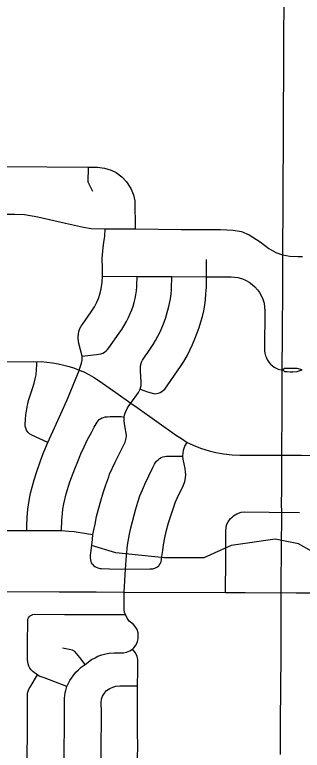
# Model space of a CAD drawing. Extents: x -1403959 to 81668, y -1400582 to 11018.
# Drawn here: x 7243 to 7289.9, y 9278 to 9398 of the extents above; entities that cross this region are included whole.
import ezdxf

# ---------------------------------------------------------------- set-up
doc = ezdxf.new("R2010")
doc.units = 0
for name, color, linetype in [('tdCiSectNmbr', 7, 'Continuous'), ('tdCiSectTwpRng', 7, 'Continuous'), ('tdCoDivCarto', 7, 'Continuous'), ('tdCoSurfBitum', 7, 'Continuous')]:
    doc.layers.add(name, color=color, linetype=linetype)

msp = doc.modelspace()

# ---------------------------------------------------------------- linework, layer by layer
at = {"layer": 'tdCiSectNmbr'}
for points in [[(7240.81, 9303.93), (7241, 9303.93), (7250.24, 9303.89)], [(7250.24, 9303.89), (7256.3, 9303.86), (7260.88, 9303.84), (7277.37, 9303.76), (7280.59, 9303.75)], [(7280.59, 9303.75), (7288.91, 9303.72)], [(7288.91, 9303.72), (7289.36, 9303.72)], [(7289.36, 9303.72), (7289.78, 9303.72), (7291.24, 9303.7), (7296.65, 9303.72), (7299.65, 9303.72)]]:
    msp.add_lwpolyline(points, dxfattribs=at)
at = {"layer": 'tdCiSectTwpRng'}
for points in [[(7241.48, 9373.26), (7241.51, 9373.26), (7255.04, 9373.13), (7256.5, 9373.13), (7257.64, 9373.01), (7258.71, 9372.69), (7259.55, 9372.31), (7260.5, 9371.56), (7261.25, 9370.78), (7261.95, 9369.69), (7262.37, 9368.64), (7262.6, 9367.67), (7262.64, 9363.08)], [(7255.75, 9369.16), (7254.97, 9370.72), (7255.04, 9373.13)], [(7241.46, 9365.49), (7243.01, 9365.51), (7244.59, 9365.45), (7246.78, 9365.04), (7251.28, 9364), (7254.21, 9363.34), (7255.45, 9363.13), (7257.77, 9363.07), (7262.64, 9363.08), (7270.18, 9362.99), (7276.58, 9362.97), (7278.67, 9362.89), (7279.99, 9362.65), (7281.26, 9362.13), (7283.07, 9360.98), (7284.46, 9359.9), (7285.6, 9359.25), (7286.71, 9358.83), (7287.89, 9358.64), (7289.18, 9358.59)], [(7257.3, 9355.35), (7257.31, 9356.66), (7257.29, 9358.23), (7257.42, 9360.04), (7257.56, 9360.84), (7257.72, 9361.92), (7257.77, 9363.07)], [(7289.18, 9358.59), (7289.63, 9358.57)], [(7289.63, 9358.57), (7289.96, 9358.56)], [(7263.48, 9336.93), (7264.64, 9336.51), (7265.28, 9336.32), (7265.82, 9336.19), (7266.14, 9336.23), (7266.44, 9336.3), (7266.73, 9336.41), (7267.01, 9336.56), (7267.26, 9336.75), (7267.49, 9336.96), (7270.03, 9340.61), (7270.59, 9341.47), (7271.11, 9342.37), (7271.59, 9343.28), (7272.02, 9344.22), (7272.41, 9345.17), (7272.76, 9346.14), (7273.1, 9347.01), (7273.39, 9347.9), (7273.64, 9348.8), (7273.84, 9349.71), (7274, 9350.63), (7274.11, 9351.55), (7274.18, 9352.48), (7274.25, 9353.05), (7274.3, 9353.61), (7274.31, 9354.18), (7274.3, 9354.75), (7274.3, 9355.26), (7274.31, 9358.11)], [(7244.97, 9313.85), (7244.97, 9314.63), (7245.02, 9315.98), (7245.14, 9317.35), (7245.34, 9318.75), (7245.6, 9319.99), (7245.84, 9320.93), (7246.19, 9322.16), (7246.6, 9323.48), (7247.21, 9325.24), (7247.66, 9326.42), (7248.41, 9328.26), (7249.5, 9330.64), (7251.54, 9335.22), (7253.51, 9339.98), (7253.53, 9340.05), (7253.74, 9340.68), (7253.92, 9341.2), (7253.99, 9341.68), (7253.98, 9342.33), (7253.46, 9344.4), (7253.38, 9344.79), (7253.33, 9345.24), (7253.34, 9345.55), (7253.38, 9345.92), (7253.47, 9346.33), (7253.64, 9346.81), (7253.85, 9347.21), (7254.01, 9347.45), (7255.5, 9349.57), (7256, 9350.36), (7256.4, 9351.14), (7256.66, 9351.71), (7256.96, 9352.58), (7257.11, 9353.31), (7257.29, 9354.4), (7257.3, 9355.35)], [(7253.98, 9342.33), (7255.34, 9342.48), (7256.37, 9342.59), (7257.04, 9342.69), (7257.35, 9342.82), (7257.64, 9342.99), (7257.91, 9343.2), (7258.15, 9343.43), (7258.36, 9343.69), (7260.04, 9346.09), (7260.48, 9346.69), (7260.88, 9347.31), (7261.24, 9347.96), (7261.57, 9348.62), (7261.85, 9349.3), (7262.1, 9349.89), (7262.31, 9350.49), (7262.48, 9351.1), (7262.63, 9351.71), (7262.75, 9352.34), (7262.85, 9352.98), (7262.91, 9353.62), (7262.95, 9354.27), (7262.96, 9354.92), (7262.97, 9355.34)], [(7255.67, 9308.39), (7255.55, 9308.6), (7255.46, 9308.84), (7255.41, 9309.1), (7255.37, 9309.48), (7255.37, 9309.86), (7255.4, 9310.24), (7255.46, 9310.62), (7255.69, 9312.42), (7255.77, 9313.2), (7255.87, 9313.7), (7256.1, 9314.93), (7256.37, 9316.16), (7256.68, 9317.37), (7257.03, 9318.7), (7257.42, 9320.02), (7257.87, 9321.32), (7258.35, 9322.61), (7258.49, 9323.07), (7259.37, 9325.02), (7260.66, 9327.51), (7261.03, 9328.3), (7261.2, 9328.95), (7261.22, 9329.37), (7261.18, 9329.73), (7261.02, 9330.62), (7260.91, 9331.31), (7260.87, 9331.85), (7260.88, 9332.35), (7260.88, 9332.42), (7260.99, 9332.9), (7261.11, 9333.31), (7261.41, 9333.87), (7261.9, 9334.61), (7261.94, 9334.67), (7263.18, 9336.39), (7263.48, 9336.93), (7263.61, 9337.51), (7263.64, 9338.14), (7263.57, 9338.95), (7263.52, 9339.96), (7263.54, 9340.59), (7263.6, 9340.97), (7263.71, 9341.34), (7263.86, 9341.69), (7264.05, 9342.02), (7264.29, 9342.32), (7264.74, 9342.93), (7265.17, 9343.56), (7265.57, 9344.21), (7265.98, 9344.89), (7266.37, 9345.59), (7266.72, 9346.31), (7267.04, 9347.05), (7267.36, 9347.84), (7267.64, 9348.65), (7267.88, 9349.46), (7268.09, 9350.19), (7268.27, 9350.93), (7268.41, 9351.67), (7268.51, 9352.42), (7268.57, 9353.18), (7268.6, 9353.94), (7268.61, 9354.72), (7268.61, 9355.3)], [(7257.3, 9355.35), (7257.33, 9355.35), (7262.97, 9355.34), (7262.99, 9355.34), (7268.56, 9355.3), (7268.61, 9355.3), (7274.27, 9355.26), (7274.3, 9355.26), (7277.19, 9355.25), (7278.34, 9355.24), (7279.43, 9355.13), (7279.98, 9354.98), (7280.15, 9354.92)], [(7280.15, 9354.92), (7280.67, 9354.71), (7281.25, 9354.39), (7281.77, 9354.01), (7282.2, 9353.62), (7282.63, 9353.15), (7282.92, 9352.73), (7283.16, 9352.34), (7283.48, 9351.63), (7283.68, 9350.94), (7283.78, 9350.33), (7283.82, 9349.71), (7283.78, 9343.58), (7283.78, 9343.18), (7283.83, 9342.79), (7283.92, 9342.4), (7284.06, 9342.03), (7284.23, 9341.67), (7284.46, 9341.34), (7284.71, 9341.04), (7285.01, 9340.77), (7285.33, 9340.54), (7285.54, 9340.4), (7285.76, 9340.28), (7286, 9340.19), (7286.24, 9340.12), (7286.75, 9340.09)], [(7241.17, 9341.41), (7246.01, 9341.46), (7246.61, 9341.38), (7247.34, 9341.44), (7248.26, 9341.35), (7249.17, 9341.23), (7250.08, 9341.07), (7250.99, 9340.87), (7251.88, 9340.64), (7252.76, 9340.37), (7253.53, 9340.05), (7254.3, 9339.74), (7255.09, 9339.34), (7255.85, 9338.9), (7256.59, 9338.43), (7257.31, 9337.92), (7259.5, 9336.4), (7261.94, 9334.67), (7263, 9333.92), (7269.41, 9329.36), (7270.22, 9328.91), (7271.12, 9328.23), (7272.52, 9327.65), (7273.46, 9327.28), (7274.72, 9326.9), (7275.81, 9326.62), (7277.05, 9326.38), (7278.46, 9326.23), (7279.74, 9326.19), (7284.53, 9326.17)], [(7248.41, 9328.26), (7245.78, 9329.44), (7245.4, 9329.67), (7245.13, 9329.93), (7244.92, 9330.25), (7244.79, 9330.56), (7244.71, 9330.9), (7244.7, 9331.18), (7244.75, 9331.96), (7244.83, 9332.76), (7244.88, 9333.09), (7244.96, 9333.64), (7245.05, 9334.13), (7245.14, 9334.55), (7245.27, 9335.06), (7245.45, 9335.73), (7245.67, 9336.41), (7245.89, 9337.02), (7246.18, 9337.89), (7246.36, 9338.61), (7246.49, 9339.3), (7246.58, 9340.16), (7246.61, 9340.9), (7246.61, 9341.38)], [(7289.89, 9340.09), (7289.06, 9340.3), (7288.37, 9340.3), (7287.04, 9340.29), (7286.75, 9340.09)], [(7286.75, 9340.09), (7287.01, 9339.84), (7287.46, 9339.8), (7287.92, 9339.78), (7288.38, 9339.79), (7289.06, 9339.8), (7289.89, 9340.09)], [(7250.64, 9313.88), (7250.69, 9315.54), (7250.72, 9316.09), (7250.79, 9316.67), (7250.87, 9317.38), (7251.04, 9318.23), (7251.42, 9319.86), (7252, 9321.81), (7252.82, 9323.94), (7253.28, 9325.16), (7253.78, 9326.36), (7254.32, 9327.55), (7254.9, 9328.71), (7255.52, 9329.86), (7255.97, 9330.72), (7256.45, 9331.57), (7256.61, 9331.77), (7256.8, 9331.96), (7257.01, 9332.11), (7257.24, 9332.24), (7257.48, 9332.33), (7257.74, 9332.4), (7258.14, 9332.44), (7258.55, 9332.45), (7260.37, 9332.49), (7260.88, 9332.35)], [(7266.56, 9308.2), (7266.74, 9308.45), (7266.89, 9308.78), (7266.97, 9309.19), (7267.01, 9309.61), (7267.14, 9310.61), (7267.25, 9311.55), (7267.47, 9312.67), (7267.71, 9313.74), (7268.07, 9315.15), (7269.24, 9318.57), (7269.48, 9319.15), (7270.52, 9321.3), (7270.76, 9321.89), (7270.87, 9322.46), (7270.9, 9322.95), (7270.89, 9323.45), (7270.8, 9323.97), (7270.51, 9325.5), (7270.44, 9326), (7270.49, 9326.53), (7270.55, 9327.01), (7270.76, 9327.62), (7271.12, 9328.23)], [(7263.99, 9320.87), (7264.28, 9321.52), (7265.5, 9324.05), (7265.81, 9324.71), (7265.97, 9324.97), (7266.16, 9325.21), (7266.38, 9325.43), (7266.62, 9325.61), (7266.89, 9325.76), (7267.18, 9325.88), (7267.48, 9325.96), (7267.78, 9326), (7270.44, 9326)], [(7284.53, 9326.17), (7288.99, 9326.17)], [(7288.99, 9326.17), (7289.38, 9326.17), (7289.47, 9326.17)], [(7289.47, 9326.17), (7289.8, 9326.17)], [(7289.8, 9326.17), (7302.3, 9326.09)], [(7260.88, 9303.84), (7261.08, 9307.59), (7261.23, 9309.72), (7261.42, 9311.46), (7261.74, 9313.28), (7261.95, 9314.32), (7262.2, 9315.35), (7262.47, 9316.38), (7262.75, 9317.43), (7263.07, 9318.48), (7263.43, 9319.51), (7263.84, 9320.52), (7263.99, 9320.87)], [(7278.46, 9316.07), (7278.72, 9316.27), (7279.24, 9316.62), (7279.97, 9316.85), (7280.48, 9316.92), (7284.51, 9316.88)], [(7284.51, 9316.88), (7289.44, 9316.81)], [(7277.45, 9309.15), (7277.45, 9313.83), (7277.48, 9314.29), (7277.57, 9314.81), (7277.8, 9315.3), (7278.2, 9315.86), (7278.46, 9316.07)], [(7241.02, 9313.9), (7244.97, 9313.85), (7247.3, 9313.88), (7250.64, 9313.88), (7251.82, 9313.79), (7252.7, 9313.7), (7254.72, 9313.37), (7255.77, 9313.2)], [(7277.37, 9303.76), (7277.45, 9309.15)], [(7255.67, 9308.39), (7255.69, 9308.37), (7255.86, 9308.17), (7256.06, 9308), (7256.29, 9307.87), (7256.57, 9307.76), (7256.87, 9307.69), (7257.17, 9307.67), (7258.49, 9307.63), (7261.08, 9307.59), (7265.07, 9307.61), (7265.55, 9307.64), (7265.88, 9307.74), (7266.18, 9307.92), (7266.51, 9308.12), (7266.56, 9308.2)], [(7251.52, 9288.43), (7251.72, 9288.88), (7252, 9289.43), (7252.51, 9290.17), (7252.98, 9290.76), (7253.41, 9291.17), (7253.86, 9291.56), (7254.49, 9292.03), (7255.52, 9292.81), (7256.1, 9293.1), (7256.58, 9293.35), (7257.24, 9293.58), (7257.86, 9293.75), (7258.4, 9293.87), (7259.25, 9293.92), (7260.2, 9293.9), (7260.77, 9293.92), (7261.22, 9294.03), (7261.79, 9294.26), (7262.2, 9294.52), (7262.44, 9294.75), (7262.8, 9295.25), (7263.03, 9295.75), (7263.13, 9296.21), (7263.16, 9296.75), (7263.14, 9297.19), (7262.96, 9297.74), (7262.67, 9298.22), (7262.33, 9298.59), (7261.69, 9299.11), (7261.36, 9299.57), (7261.06, 9300.16), (7260.91, 9300.52), (7260.86, 9301.01), (7260.84, 9301.53), (7260.88, 9303.84)], [(7245.14, 9299.39), (7245.23, 9299.61), (7245.36, 9299.8), (7245.53, 9299.96), (7245.72, 9300.09), (7245.94, 9300.17), (7246.17, 9300.21), (7251.14, 9300.19), (7261.06, 9300.16)], [(7251.52, 9288.43), (7247.97, 9289.76), (7247, 9290.1), (7246.69, 9290.32), (7246.21, 9290.64), (7245.94, 9290.87), (7245.7, 9291.14), (7245.49, 9291.44), (7245.32, 9291.76), (7245.2, 9292.1), (7245.12, 9292.45), (7245.09, 9292.81), (7245.11, 9293.17), (7245.11, 9295.17), (7245.14, 9299.39)], [(7254.49, 9292.03), (7253.64, 9293.14), (7252.79, 9294.15), (7252.45, 9294.35), (7250.81, 9294.66)], [(7263.08, 9291.03), (7263.09, 9292.19), (7263.08, 9292.83), (7262.97, 9293.3), (7262.69, 9293.93), (7262.2, 9294.52)], [(7245.4, 9270.39), (7245.17, 9270.79), (7245.07, 9271.35), (7245.02, 9271.91), (7245.01, 9274.25), (7245.06, 9283.62), (7245.07, 9286.6), (7245.06, 9286.91), (7245.08, 9287.21), (7245.14, 9287.51), (7245.23, 9287.8), (7245.36, 9288.08), (7245.51, 9288.34), (7246.69, 9290.32)], [(7260.27, 9269.42), (7261.33, 9271.71), (7262.01, 9273.11), (7262.5, 9274.22), (7262.72, 9274.96), (7262.95, 9276), (7263.05, 9276.93), (7263.07, 9278.45), (7263.06, 9281.2), (7263.06, 9285.08), (7263.05, 9288.55), (7263.08, 9291.03)], [(7251.08, 9276.01), (7251.08, 9276.3), (7251.1, 9283.56), (7251.12, 9286.09), (7251.12, 9286.52), (7251.15, 9286.94), (7251.22, 9287.37), (7251.32, 9287.78), (7251.51, 9288.4), (7251.52, 9288.43)], [(7255.81, 9270.98), (7255.98, 9272.16), (7256.68, 9275.11), (7257.11, 9276.88), (7257.11, 9277.62), (7257.15, 9284.22), (7257.11, 9285.81), (7257.17, 9286.36), (7257.34, 9286.83), (7257.63, 9287.33), (7257.99, 9287.76), (7258.5, 9288.11), (7258.99, 9288.33), (7259.5, 9288.47), (7260.14, 9288.56), (7263.05, 9288.55)]]:
    msp.add_lwpolyline(points, dxfattribs=at)
at = {"layer": 'tdCoDivCarto'}
msp.add_lwpolyline([(7286.9, 9400.23), (7286.87, 9394.13), (7286.86, 9391.91), (7286.84, 9388.54), (7286.84, 9388.43), (7286.84, 9388.39), (7286.81, 9382.43), (7286.78, 9376.54), (7286.75, 9370.77), (7286.72, 9364.29), (7286.71, 9362.07), (7286.7, 9358.59), (7286.67, 9353.77), (7286.63, 9345.74), (7286.6, 9340.13), (7286.58, 9334.52), (7286.57, 9332.08), (7286.54, 9327.76), (7286.54, 9326.18), (7286.52, 9322.63), (7286.51, 9320.4), (7286.5, 9318.26), (7286.51, 9316.82), (7286.46, 9310.74), (7286.45, 9309.65), (7286.43, 9306.25), (7286.43, 9303.72), (7286.43, 9301.88), (7286.43, 9300.04), (7286.44, 9297.91), (7286.44, 9297.55), (7286.4, 9292.76), (7286.38, 9288.8), (7286.33, 9282.01), (7286.32, 9278.26), (7286.32, 9277.32)], dxfattribs=at)
at = {"layer": 'tdCoSurfBitum'}
msp.add_lwpolyline([(7291.43, 9310.49), (7289.29, 9311.71), (7285.48, 9312.48), (7278.3, 9311.42), (7273.87, 9309.44), (7267.45, 9309.44), (7259.51, 9310.21), (7255.54, 9311.43)], dxfattribs=at)

doc.saveas('drawing.dxf')
